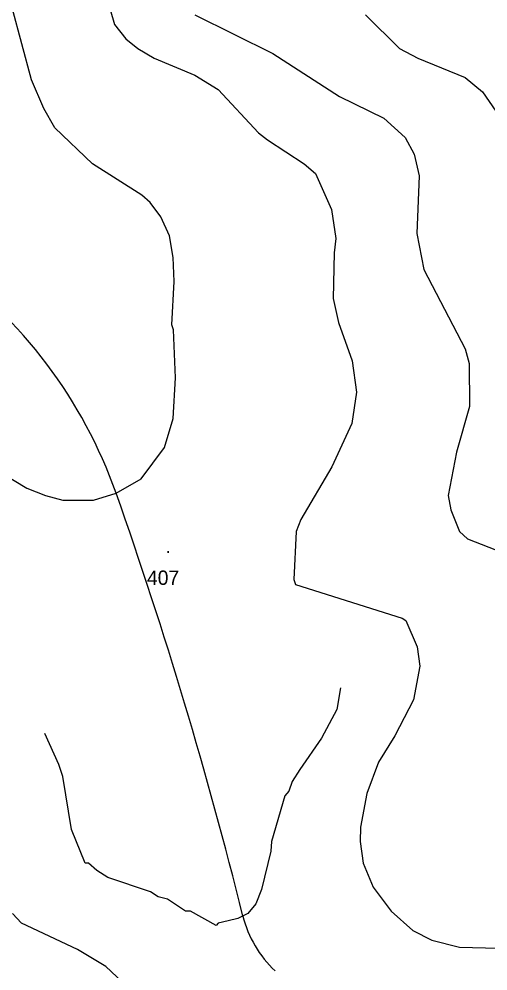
# Model space of a CAD drawing. Extents: x -510989 to -501240, y -1184665 to -1176098.
# Drawn here: x -506024.9 to -505829.8, y -1181865.9 to -1181469.7 of the extents above; entities that cross this region are included whole.
import ezdxf

# ---------------------------------------------------------------- set-up
doc = ezdxf.new("R2010")
doc.units = 0
for name, color, linetype in [('NAVRH_rozvodnice', 7, 'Continuous'), ('STAV_povodi', 7, 'Continuous'), ('vrstevnice_01', 7, 'Continuous'), ('vrstevnice_02', 7, 'Continuous'), ('vrstevnice_03', 7, 'Continuous'), ('vrstevnice_05', 7, 'Continuous')]:
    doc.layers.add(name, color=color, linetype=linetype)

msp = doc.modelspace()

# ---------------------------------------------------------------- linework, layer by layer
at = {"layer": 'NAVRH_rozvodnice'}
for centre, radius, start, end in [((-506172.39, -1181733.28), 199.24, 19.4325, 54.6415), ((-507791.5, -1182304.5), 1916.15, 13.93643, 19.43249), ((-505886.31, -1181831.72), 46.82, 193.9364, 226.8274)]:
    msp.add_arc(centre, radius, start, end, dxfattribs=at)
at = {"layer": 'STAV_povodi'}
for centre, radius, start, end in [((-506172.39, -1181733.28), 199.24, 19.4325, 54.6415), ((-507791.5, -1182304.5), 1916.15, 13.93643, 19.43249), ((-505886.31, -1181831.72), 46.82, 193.9364, 226.8274)]:
    msp.add_arc(centre, radius, start, end, dxfattribs=at)
at = {"layer": 'vrstevnice_01'}
for points in [[(-506044.91, -1181651), (-506021.69, -1181665), (-506013.81, -1181668), (-506006.69, -1181670), (-505993.91, -1181670), (-505984.5, -1181667), (-505974.09, -1181661), (-505964.31, -1181648), (-505960.69, -1181636), (-505959.81, -1181619), (-505960.59, -1181599), (-505961.31, -1181597), (-505960.41, -1181579), (-505960.69, -1181569), (-505962.31, -1181560), (-505965.91, -1181552), (-505970.31, -1181546), (-505973.81, -1181543), (-505994.31, -1181530), (-506010, -1181515), (-506014.59, -1181507), (-506019.69, -1181495), (-506027.81, -1181465)], [(-505951.81, -1181468), (-505919.31, -1181484), (-505891.5, -1181502), (-505873.09, -1181511), (-505864.19, -1181519), (-505860.5, -1181526), (-505858.41, -1181535), (-505859.41, -1181559), (-505856.5, -1181574), (-505839.31, -1181607), (-505837.59, -1181613), (-505837.41, -1181631), (-505842.81, -1181650), (-505846.31, -1181668), (-505845.19, -1181674), (-505841.59, -1181683), (-505838.31, -1181686), (-505818, -1181694)]]:
    msp.add_lwpolyline(points, dxfattribs=at)
at = {"layer": 'vrstevnice_02'}
for points in [[(-505990, -1181455), (-505985.19, -1181472), (-505980.41, -1181478), (-505975.41, -1181482), (-505968.69, -1181486), (-505951.69, -1181493), (-505942.09, -1181499), (-505925.31, -1181517), (-505921.5, -1181520), (-505906.31, -1181530), (-505901.59, -1181534), (-505894.81, -1181549), (-505893.09, -1181561), (-505893.81, -1181567), (-505894.19, -1181586), (-505891.91, -1181596), (-505886.31, -1181612), (-505884.5, -1181625), (-505886.41, -1181638), (-505894.69, -1181656), (-505907.69, -1181678), (-505909.59, -1181683), (-505910.5, -1181703), (-505909.81, -1181705), (-505865.5, -1181719), (-505863.91, -1181720), (-505859.19, -1181731), (-505858.09, -1181739), (-505860.81, -1181753), (-505868.5, -1181768), (-505875.31, -1181779), (-505880.19, -1181792), (-505882.81, -1181806), (-505883, -1181812), (-505881.69, -1181821), (-505877.59, -1181831), (-505870, -1181841), (-505861, -1181849), (-505853.19, -1181853), (-505841.59, -1181856), (-505803.81, -1181857)], [(-505880.69, -1181468), (-505866.59, -1181482), (-505858.91, -1181486), (-505849.09, -1181490), (-505839.31, -1181494), (-505832, -1181500), (-505826.5, -1181508)], [(-505931.81, -1181960), (-505921.09, -1181947), (-505915.81, -1181940), (-505913.09, -1181932), (-505912.41, -1181924), (-505913.59, -1181917), (-505916.19, -1181911), (-505924.59, -1181902), (-505937, -1181896), (-505958.81, -1181889), (-505963.81, -1181886), (-505972.81, -1181879), (-505988.81, -1181864), (-506000.59, -1181857), (-506023.91, -1181846), (-506027.59, -1181842)]]:
    msp.add_lwpolyline(points, dxfattribs=at)
at = {"layer": 'vrstevnice_03'}
msp.add_lwpolyline([(-505891.19, -1181748), (-505892.69, -1181757), (-505899, -1181769), (-505908, -1181782), (-505911.31, -1181787), (-505912.69, -1181791), (-505914.31, -1181793), (-505919.81, -1181812), (-505920.09, -1181816), (-505924, -1181832), (-505926.31, -1181838), (-505929.69, -1181842), (-505933.81, -1181844), (-505937.91, -1181845), (-505942, -1181846), (-505942.91, -1181847), (-505953.59, -1181841), (-505955.59, -1181841), (-505963.09, -1181836), (-505967, -1181835), (-505970.19, -1181833), (-505987.91, -1181827), (-505992.5, -1181824), (-505996, -1181821), (-505997.31, -1181821), (-506003, -1181807), (-506006.69, -1181785), (-506008.31, -1181780), (-506014.19, -1181767)], dxfattribs=at)

# ---------------------------------------------------------------- texts
at = {"layer": 'vrstevnice_05'}
for s, p in [('.', (-505963.98, -1181691.99)), ('407', (-505971.65, -1181705.21))]:
    msp.add_text(s, height=6, dxfattribs=at).set_placement(p)

doc.saveas('drawing.dxf')
